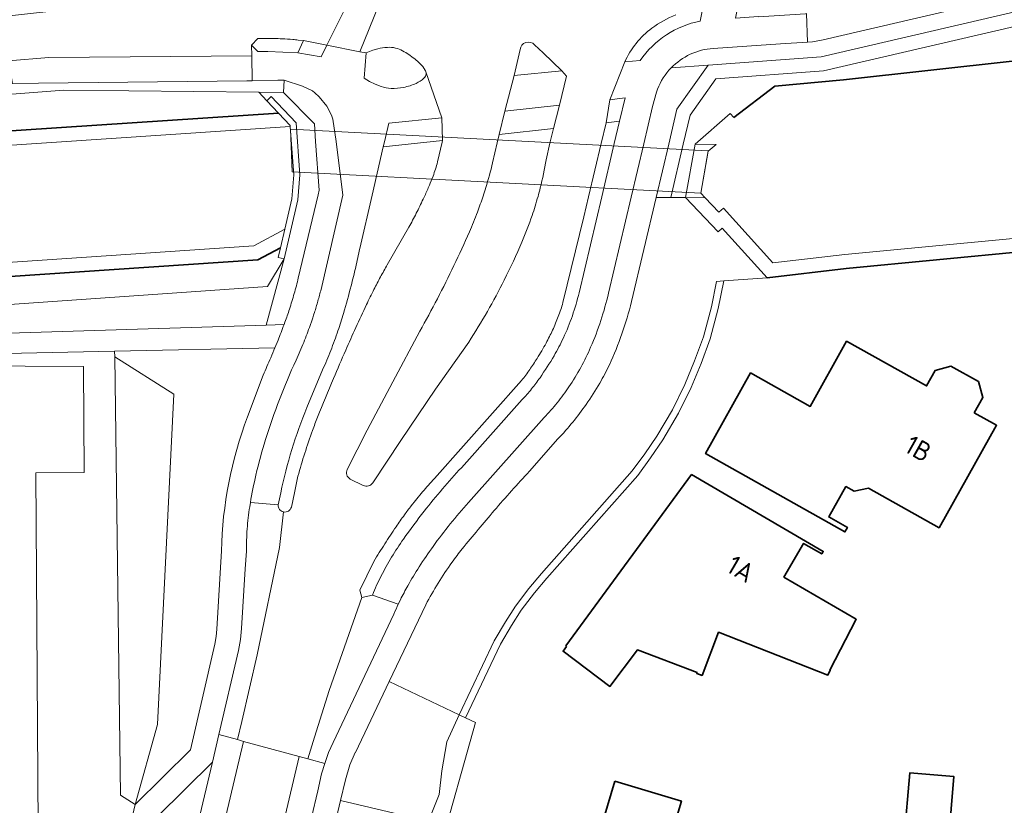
# Model space of a CAD drawing. Extents: x 150256 to 156914, y 461459 to 469481.
# Tile 473 of 656: x 154553 to 154622, y 467156 to 467212. Entities that reach past the tile are written whole.
import ezdxf
from ezdxf.enums import TextEntityAlignment as Align

# ---------------------------------------------------------------- set-up
doc = ezdxf.new("R2010")
doc.units = 0
doc.header["$LTSCALE"] = 0.75
for name, color, linetype, lineweight in [('B-RO-GK-BESCHOEIING-G', 251, 'GK-BESCHOEIING', 35), ('B-RO-GR-BEPLANTING_CULTUUR_BODEMBEDEKKER-GV', 251, 'CONTINUOUS', 18), ('B-RO-GR-BEPLANTING_CULTUUR_HEESTERS-GV', 251, 'CONTINUOUS', 18), ('B-RO-GR-GROENVOORZIENING-GV', 251, 'CONTINUOUS', 18), ('B-RO-GR-HAAG-GV', 251, 'CONTINUOUS', 13), ('B-RO-GR-STRUIK-GV', 251, 'CONTINUOUS', 13), ('B-RO-IE-TERREINAFSCHEIDING_KUNSTMATIG_HEKWERK-G', 251, 'IE-TERREINAFSCHEIDING-KUNSTMATIG', 18), ('B-RO-IE-TERREINAFSCHEIDING_KUNSTMATIG_MUUR-GV', 251, 'CONTINUOUS', 18), ('B-RO-KW-KUNSTWERK_DUIKER-GV', 251, 'CONTINUOUS', 18), ('B-RO-OG-BEBOUWING-GV', 6, 'CONTINUOUS', 35), ('B-RO-OG-BEBOUWING-T18', 1, 'CONTINUOUS', 18), ('B-RO-OG-TERREIN_CULTUURSCHEIDING-GV', 251, 'CONTINUOUS', 18), ('B-RO-OG-WATER_SLOOT-GV', 251, 'CONTINUOUS', 18), ('B-RO-VH-VERHARDING_ASFALT-GV', 251, 'CONTINUOUS', 18), ('B-RO-VH-VERHARDING_BETONSTRAATSTEEN-GV', 251, 'CONTINUOUS', 18), ('B-RO-VH-VERHARDING_TEGEL-GV', 251, 'CONTINUOUS', 18)]:
    doc.layers.add(name, color=color, linetype=linetype, lineweight=lineweight)
doc.styles.add('NLCS-ISO-M200-T18', font='NLCS-ISO.ttf', dxfattribs={"height": 360})
doc.linetypes.add('GK-BESCHOEIING', pattern='A,30,-5,[1,NLCS.SHX,S=1,R=0,X=0,Y=0],-5', length=40)
doc.linetypes.add('IE-TERREINAFSCHEIDING-KUNSTMATIG', pattern='A,4,[82,NLCS.SHX,S=0.75,R=90,X=0,Y=0],4,-2', length=10)

msp = doc.modelspace()

# ---------------------------------------------------------------- linework, layer by layer
at = {"layer": 'B-RO-GK-BESCHOEIING-G'}
for points in [[(154628.639, 467209.364), (154610.596, 467207.374), (154605.752, 467206.935), (154602.854, 467204.724)], [(154766.533, 467209.631), (154680.799, 467200.797), (154610.778, 467194.071)], [(154570.77, 467205.03), (154550.117, 467203.656), (154510.055, 467199.7), (154437.418, 467192.187), (154424.166, 467190.822)], [(154602.048, 467196.92), (154605.216, 467193.426), (154610.778, 467194.071)], [(154570.913, 467195.542), (154569.325, 467194.69), (154539.262, 467192.658), (154509.347, 467189.993), (154492.874, 467188.216), (154492.554, 467188.18)]]:
    msp.add_lwpolyline(points, dxfattribs=at)
at = {"layer": 'B-RO-GR-BEPLANTING_CULTUUR_BODEMBEDEKKER-GV'}
for points in [[(154581.157, 467170.376), (154578.576, 467164.965), (154583.508, 467162.612), (154585.963, 467167.826), (154586.763, 467169.177), (154587.473, 467170.279), (154588.412, 467171.519), (154589.299, 467172.568), (154595.698, 467179.809), (154596.59, 467181.005), (154597.425, 467182.252), (154598.529, 467184.103), (154599.4, 467185.89), (154600.097, 467187.559), (154600.722, 467189.264), (154601.279, 467191.369), (154601.644, 467193.149), (154602.165, 467193.199), (154605.216, 467193.426), (154602.048, 467196.92), (154601.746, 467196.649), (154599.46, 467199.074)], [(154599.46, 467199.074), (154598.412, 467199.082), (154597.386, 467199.089), (154595.649, 467191.738)], [(154590.468, 467182.069), (154588.456, 467179.781)]]:
    msp.add_lwpolyline(points, dxfattribs=at)
for points in [[(154595.649, 467191.738, -0.025617), (154594.975, 467189.477)], [(154594.975, 467189.477, -0.026044), (154594.088, 467187.29)], [(154594.088, 467187.29, -0.023189), (154593.41, 467185.99)], [(154593.41, 467185.99, -0.019463), (154592.451, 467184.489)], [(154592.451, 467184.489, -0.019547), (154591.507, 467183.24)], [(154591.507, 467183.24, -0.019045), (154590.468, 467182.069)], [(154588.456, 467179.781, 0.006067), (154587.198, 467178.407)], [(154587.198, 467178.407, 0.006061), (154585.972, 467177.005)], [(154585.972, 467177.005, 0.006065), (154583.726, 467174.315)], [(154583.726, 467174.315, 0.015249), (154582.994, 467173.355)], [(154582.994, 467173.355, 0.017418), (154582.026, 467171.895)], [(154582.026, 467171.895, 0.017648), (154581.157, 467170.376)]]:
    msp.add_lwpolyline(points, format="xyb", dxfattribs=at)
at = {"layer": 'B-RO-GR-BEPLANTING_CULTUUR_HEESTERS-GV'}
msp.add_lwpolyline([(154557.259, 467141.845), (154560.68, 467156.293), (154559.637, 467156.959), (154559.227, 467187.836), (154559.222, 467188.237), (154528.566, 467187.577), (154528.255, 467187.57), (154528.255, 467187.32), (154557.024, 467187.17), (154557.074, 467179.693), (154553.664, 467179.67), (154554, 467129.618)], dxfattribs=at)
msp.add_lwpolyline([(154583.508, 467162.612), (154578.576, 467164.965), (154576.188, 467159.956), (154576.185, 467159.951), (154575.795, 467159.075), (154575.49, 467158.023), (154575.146, 467156.572), (154579.322, 467155.582), (154578.185, 467150.788), (154574.009, 467151.778), (154570.701, 467137.821), (154575.879, 467145.997), (154578.982, 467150.776), (154580.565, 467153.197), (154582.085, 467156.983), (154582.272, 467158.658), (154582.644, 467160.707)], close=True, dxfattribs=at)
at = {"layer": 'B-RO-GR-GROENVOORZIENING-GV'}
for points in [[(154602.165, 467193.199), (154601.644, 467193.149), (154601.279, 467191.369), (154600.722, 467189.264), (154600.097, 467187.559), (154599.4, 467185.89), (154598.529, 467184.103), (154597.425, 467182.252), (154596.59, 467181.005), (154595.698, 467179.809), (154589.299, 467172.568), (154588.412, 467171.519), (154587.473, 467170.279), (154586.763, 467169.177), (154585.963, 467167.826), (154583.508, 467162.612), (154583.96, 467162.397), (154586.405, 467167.592), (154587.189, 467168.914), (154587.883, 467169.992), (154588.803, 467171.206), (154589.677, 467172.241), (154596.086, 467179.493), (154596.998, 467180.716), (154597.848, 467181.985), (154598.97, 467183.865), (154599.856, 467185.684), (154600.563, 467187.377), (154601.199, 467189.113), (154601.765, 467191.255)], [(154583.508, 467162.612), (154582.644, 467160.707), (154582.272, 467158.658), (154582.085, 467156.983), (154580.565, 467153.197), (154578.982, 467150.776), (154575.879, 467145.997), (154570.701, 467137.821), (154570.316, 467136.199), (154570.45, 467136.131), (154570.839, 467135.933), (154571.023, 467136.724), (154572.991, 467139.609), (154582.093, 467152.954), (154584.658, 467162.064), (154583.96, 467162.397)]]:
    msp.add_lwpolyline(points, close=True, dxfattribs=at)
at = {"layer": 'B-RO-GR-HAAG-GV'}
for points in [[(154583.96, 467162.397), (154586.405, 467167.592), (154587.189, 467168.914), (154587.883, 467169.992), (154588.803, 467171.206), (154589.677, 467172.241), (154596.086, 467179.493), (154596.998, 467180.716), (154597.848, 467181.985), (154598.97, 467183.865), (154599.856, 467185.684), (154600.563, 467187.377), (154601.199, 467189.113), (154601.765, 467191.255), (154602.165, 467193.199), (154601.644, 467193.149), (154601.279, 467191.369), (154600.722, 467189.264), (154600.097, 467187.559), (154599.4, 467185.89), (154598.529, 467184.103), (154597.425, 467182.252), (154596.59, 467181.005), (154595.698, 467179.809), (154589.299, 467172.568), (154588.412, 467171.519), (154587.473, 467170.279), (154586.763, 467169.177), (154585.963, 467167.826), (154583.508, 467162.612)], [(154583.96, 467162.397), (154583.508, 467162.612), (154582.644, 467160.707), (154582.272, 467158.658), (154582.085, 467156.983), (154580.565, 467153.197), (154578.982, 467150.776), (154575.879, 467145.997), (154570.701, 467137.821), (154570.316, 467136.199), (154570.45, 467136.131), (154570.839, 467135.933), (154571.023, 467136.724), (154572.991, 467139.609), (154582.093, 467152.954), (154584.658, 467162.064)]]:
    msp.add_lwpolyline(points, close=True, dxfattribs=at)
at = {"layer": 'B-RO-GR-STRUIK-GV'}
msp.add_lwpolyline([(154559.227, 467187.836), (154559.637, 467156.959), (154560.68, 467156.293), (154562.243, 467161.94), (154563.395, 467185.225)], close=True, dxfattribs=at)
at = {"layer": 'B-RO-IE-TERREINAFSCHEIDING_KUNSTMATIG_HEKWERK-G'}
for points in [[(154481.826, 467198.932), (154517.201, 467202.95), (154545.548, 467205.871), (154555.635, 467206.639), (154569.376, 467206.499)], [(154569.376, 467206.499), (154571.122, 467206.481)]]:
    msp.add_lwpolyline(points, dxfattribs=at)
at = {"layer": 'B-RO-IE-TERREINAFSCHEIDING_KUNSTMATIG_MUUR-GV'}
msp.add_lwpolyline([(154571.163, 467194.745), (154572.141, 467198.919), (154572.281, 467200.667), (154572.012, 467204.337), (154570.251, 467206.194), (154569.943, 467205.901), (154570.77, 467205.03), (154571.599, 467204.155), (154571.605, 467204.083), (154571.855, 467200.668), (154571.72, 467198.985), (154571.217, 467196.839), (154570.913, 467195.542), (154570.749, 467194.842)], close=True, dxfattribs=at)
at = {"layer": 'B-RO-KW-KUNSTWERK_DUIKER-GV'}
msp.add_lwpolyline([(154600.544, 467199.382), (154601.062, 467202.359), (154571.623, 467203.904), (154571.732, 467200.894)], close=True, dxfattribs=at)
at = {"layer": 'B-RO-OG-BEBOUWING-GV'}
for points in [[(154619.806, 467183.909), (154620.412, 467184.99), (154620.099, 467186.1), (154618.153, 467187.189), (154617.044, 467186.877), (154616.438, 467185.795), (154610.81, 467188.946), (154608.24, 467184.357), (154604.043, 467186.708), (154600.865, 467181.032), (154610.687, 467175.504), (154610.868, 467175.827), (154609.552, 467176.567), (154610.754, 467178.703), (154611.329, 467178.379), (154612.345, 467178.588), (154617.326, 467175.798), (154621.376, 467183.029)], [(154591.076, 467167.425), (154590.829, 467167.098), (154594.127, 467164.611), (154596.066, 467167.182), (154600.274, 467165.588), (154600.251, 467165.527), (154600.625, 467165.386), (154601.78, 467168.434), (154609.493, 467165.413), (154609.654, 467165.75), (154609.625, 467165.764), (154611.482, 467169.349), (154606.384, 467172.316), (154607.776, 467174.699), (154609.054, 467173.953), (154609.165, 467174.131), (154599.882, 467179.552), (154591.024, 467167.465)], [(154617.982, 467153.702), (154618.364, 467158.261), (154615.256, 467158.521), (154614.875, 467153.961)], [(154594.479, 467157.933), (154592.139, 467150.107), (154596.831, 467148.704), (154599.171, 467156.53)]]:
    msp.add_lwpolyline(points, close=True, dxfattribs=at)
at = {"layer": 'B-RO-OG-TERREIN_CULTUURSCHEIDING-GV'}
for points in [[(154625.464, 467213.929), (154625.702, 467212.874), (154609.019, 467208.992), (154601.04, 467208.408), (154598.853, 467205.301), (154598.274, 467202.85), (154597.386, 467199.089), (154598.412, 467199.082), (154599.3, 467202.842), (154599.782, 467204.883), (154601.585, 467207.445), (154609.17, 467208), (154626.896, 467212.125), (154626.695, 467213.018), (154665.371, 467215.882), (154740.5, 467223.248)], [(154625.464, 467213.929), (154625.702, 467212.874), (154609.019, 467208.992), (154601.04, 467208.408), (154598.853, 467205.301), (154598.274, 467202.85), (154597.386, 467199.089), (154598.412, 467199.082), (154599.3, 467202.842), (154599.782, 467204.883), (154601.585, 467207.445), (154609.17, 467208), (154626.896, 467212.125), (154626.695, 467213.018), (154665.371, 467215.882), (154740.5, 467223.248)], [(154572.169, 467193.402), (154573.557, 467199.265), (154573.636, 467199.599), (154573.39, 467203.035), (154573.301, 467204.28), (154571.122, 467206.481), (154569.376, 467206.499), (154569.943, 467205.901), (154570.251, 467206.194), (154572.012, 467204.337), (154572.281, 467200.667), (154572.141, 467198.919), (154571.163, 467194.745), (154569.894, 467190.077), (154571.16, 467190.116)], [(154571.16, 467190.116), (154571.223, 467190.285)], [(154570.521, 467188.481), (154559.222, 467188.237), (154559.227, 467187.836), (154563.395, 467185.225), (154562.243, 467161.94), (154560.68, 467156.293), (154564.569, 467160.147), (154566.284, 467167.594), (154566.377, 467168.142), (154566.425, 467168.642), (154566.747, 467174.171)], [(154568.58, 467183.613), (154569.685, 467186.561)]]:
    msp.add_lwpolyline(points, dxfattribs=at)
for points in [[(154571.166, 467207.344), (154570.992, 467207.352), (154570.854, 467207.353), (154570.715, 467207.351), (154568.927, 467207.307), (154568.539, 467207.298), (154553.858, 467207.141), (154552.027, 467207.113), (154547.268, 467207.124), (154546.559, 467207.107), (154505.97, 467202.454), (154481.732, 467199.888), (154481.826, 467198.932), (154517.201, 467202.95), (154545.548, 467205.871), (154555.635, 467206.639), (154569.376, 467206.499), (154571.122, 467206.481)], [(154599.46, 467199.074), (154600.844, 467199.064), (154600.532, 467199.395), (154601.049, 467202.348), (154601.608, 467202.825), (154600.146, 467202.836)], [(154532.113, 467188.913), (154569.894, 467190.077), (154571.163, 467194.745), (154569.985, 467192.81), (154539.37, 467190.668), (154526.792, 467189.819), (154526.801, 467188.749), (154532.107, 467188.913)]]:
    msp.add_lwpolyline(points, close=True, dxfattribs=at)
for points in [[(154571.876, 467192.302, 0.01194), (154572.169, 467193.402)], [(154571.544, 467191.214, 0.011116), (154571.876, 467192.302)], [(154571.223, 467190.285, 0.009651), (154571.544, 467191.214)], [(154570.228, 467187.782, 0.004161), (154570.521, 467188.481)], [(154569.685, 467186.561, 0.005699), (154570.228, 467187.782)], [(154566.747, 467174.171, -0.083783), (154568.58, 467183.613)]]:
    msp.add_lwpolyline(points, format="xyb", dxfattribs=at)
at = {"layer": 'B-RO-OG-WATER_SLOOT-GV'}
for points in [[(154740.5, 467223.248), (154665.371, 467215.882), (154626.695, 467213.018), (154626.896, 467212.125), (154609.17, 467208), (154601.585, 467207.445), (154599.782, 467204.883), (154599.3, 467202.842), (154598.412, 467199.082), (154599.46, 467199.074), (154600.146, 467202.836), (154602.601, 467204.989), (154602.854, 467204.724), (154605.752, 467206.935), (154610.596, 467207.374), (154628.639, 467209.364), (154674.268, 467213.963), (154754.659, 467221.878)], [(154740.5, 467223.248), (154665.371, 467215.882), (154626.695, 467213.018), (154626.896, 467212.125), (154609.17, 467208), (154601.585, 467207.445), (154599.782, 467204.883), (154599.3, 467202.842), (154598.412, 467199.082), (154599.46, 467199.074), (154600.146, 467202.836), (154602.601, 467204.989), (154602.854, 467204.724), (154605.752, 467206.935), (154610.596, 467207.374), (154628.639, 467209.364), (154674.268, 467213.963), (154754.659, 467221.878)], [(154754.659, 467221.878), (154674.268, 467213.963), (154628.639, 467209.364), (154610.596, 467207.374), (154605.752, 467206.935), (154602.854, 467204.724), (154602.601, 467204.989), (154600.146, 467202.836), (154601.608, 467202.825), (154601.049, 467202.348), (154600.532, 467199.395), (154600.844, 467199.064), (154601.804, 467198.045), (154602.121, 467198.329), (154605.611, 467194.479), (154610.673, 467195.066), (154627.98, 467196.697), (154628.073, 467195.732), (154680.799, 467200.797), (154766.533, 467209.631)], [(154754.659, 467221.878), (154674.268, 467213.963), (154628.639, 467209.364), (154610.596, 467207.374), (154605.752, 467206.935), (154602.854, 467204.724), (154602.601, 467204.989), (154600.146, 467202.836), (154601.608, 467202.825), (154601.049, 467202.348), (154600.532, 467199.395), (154600.844, 467199.064), (154601.804, 467198.045), (154602.121, 467198.329), (154605.611, 467194.479), (154610.673, 467195.066), (154627.98, 467196.697), (154628.073, 467195.732), (154680.799, 467200.797), (154766.533, 467209.631)], [(154437.418, 467192.187), (154510.055, 467199.7), (154550.117, 467203.656), (154570.77, 467205.03), (154569.943, 467205.901), (154569.376, 467206.499), (154555.635, 467206.639), (154545.548, 467205.871), (154517.201, 467202.95), (154481.826, 467198.932)], [(154492.764, 467189.21), (154509.249, 467190.988), (154539.183, 467193.655), (154569.042, 467195.673), (154571.217, 467196.839), (154571.72, 467198.985), (154571.855, 467200.668), (154571.605, 467204.083), (154550.199, 467202.659), (154510.155, 467198.706), (154437.521, 467191.192)], [(154492.874, 467188.216), (154509.347, 467189.993), (154539.262, 467192.658), (154569.325, 467194.69), (154570.913, 467195.542), (154571.217, 467196.839), (154569.042, 467195.673), (154539.183, 467193.655), (154509.249, 467190.988), (154492.764, 467189.21)]]:
    msp.add_lwpolyline(points, dxfattribs=at)
for points in [[(154421.93, 467191.35), (154422.01, 467190.513), (154405.233, 467188.921), (154376.58, 467185.967), (154376.682, 467184.973), (154405.331, 467187.925), (154422.105, 467189.518), (154424.268, 467189.828), (154437.521, 467191.192), (154510.155, 467198.706), (154550.199, 467202.659), (154571.605, 467204.083), (154571.599, 467204.155), (154570.77, 467205.03), (154550.117, 467203.656), (154510.055, 467199.7), (154437.418, 467192.187), (154424.166, 467190.822), (154424.096, 467191.556)], [(154600.844, 467199.064), (154599.46, 467199.074), (154601.746, 467196.649), (154602.048, 467196.92), (154605.216, 467193.426), (154610.778, 467194.071), (154628.073, 467195.732), (154627.98, 467196.697), (154610.673, 467195.066), (154605.611, 467194.479), (154602.121, 467198.329), (154601.804, 467198.045)], [(154492.554, 467188.18), (154493.042, 467186.103), (154526.801, 467188.749), (154526.792, 467189.819), (154539.37, 467190.668), (154569.985, 467192.81), (154571.163, 467194.745), (154570.749, 467194.842), (154570.913, 467195.542), (154569.325, 467194.69), (154539.262, 467192.658), (154509.347, 467189.993), (154492.874, 467188.216)]]:
    msp.add_lwpolyline(points, close=True, dxfattribs=at)
at = {"layer": 'B-RO-VH-VERHARDING_ASFALT-GV'}
for points in [[(154580.737, 467216.395), (154579.967, 467216.191), (154579.815, 467216.15), (154579.185, 467215.983), (154576.505, 467209.354), (154576.946, 467209.268), (154577.181, 467209.375), (154577.423, 467209.467), (154577.671, 467209.541), (154577.762, 467209.565)], [(154572.317, 467215.218), (154558.229, 467212.593), (154551.163, 467211.819), (154551.736, 467208.705), (154554.581, 467208.945), (154568.887, 467209.059), (154568.869, 467209.808), (154569.314, 467210.277)], [(154572.153, 467210.18), (154572.535, 467210.136), (154574.167, 467209.812), (154576.95, 467215.39), (154574.987, 467214.91), (154572.77, 467214.514)], [(154607.974, 467212.05), (154608.056, 467210.037), (154608.393, 467210.061), (154609.151, 467210.184), (154619.376, 467212.566), (154619.478, 467214.208), (154608.172, 467212.866)], [(154601.396, 467209.588), (154606.148, 467209.904), (154608.056, 467210.037), (154607.974, 467212.05), (154607.915, 467212.037), (154604.602, 467211.82), (154604.607, 467211.843), (154602.967, 467211.714), (154603.176, 467212.657), (154600.683, 467212.459), (154600.493, 467211.514)], [(154578.011, 467206.899), (154577.594, 467207.059), (154577.192, 467207.256), (154576.809, 467207.486), (154576.946, 467209.268), (154576.505, 467209.354), (154574.167, 467209.812), (154573.772, 467208.986), (154572.126, 467209.272), (154570.022, 467209.379), (154569.335, 467209.363), (154569.312, 467209.362), (154568.869, 467209.808), (154568.887, 467209.059), (154568.927, 467207.307), (154570.715, 467207.351), (154570.854, 467207.353), (154570.992, 467207.352), (154571.166, 467207.344), (154572.47, 467206.922), (154573.157, 467206.589), (154573.323, 467206.45), (154573.645, 467206.181), (154574.183, 467205.521), (154574.503, 467204.888), (154574.601, 467204.591), (154574.83, 467203.025), (154575.303, 467199.253), (154573.745, 467192.5)], [(154585.863, 467201.527), (154586.184, 467202.94), (154586.314, 467203.515), (154586.732, 467205.159), (154587.373, 467207.688), (154587.805, 467209.506)], [(154588.815, 467209.843), (154589.432, 467209.282), (154590.741, 467208.013), (154591.067, 467207.636), (154590.563, 467205.594), (154590.151, 467203.939), (154590.146, 467203.936), (154589.904, 467202.912), (154589.625, 467201.746)], [(154590.818, 467191.672), (154592.299, 467197.725), (154592.629, 467199.124), (154593.515, 467202.885), (154593.861, 467204.354), (154594.114, 467205.959), (154595.178, 467208.634)], [(154596.265, 467208.742), (154595.178, 467208.634), (154594.114, 467205.959), (154594.643, 467206.03), (154595.203, 467206.097), (154594.807, 467204.466)], [(154576.497, 467195.491), (154577.366, 467199.237), (154578.158, 467202.648), (154578.241, 467202.999), (154578.55, 467204.31), (154582.283, 467204.688), (154581.153, 467207.939)], [(154581.09, 467208.103), (154581.072, 467208.092)], [(154581.153, 467207.939), (154582.283, 467204.688), (154582.335, 467203.112), (154582.332, 467203.101), (154582.302, 467202.969), (154581.98, 467201.585)], [(154594.029, 467192.342), (154595.624, 467199.102), (154596.511, 467202.863), (154597.132, 467205.498), (154597.413, 467206.499), (154597.479, 467206.71)], [(154594.807, 467204.466), (154594.433, 467202.879), (154593.546, 467199.118), (154591.955, 467192.367)], [(154581.081, 467199.208), (154580.966, 467198.963)], [(154579.962, 467196.985), (154578.439, 467194.341)], [(154573.161, 467190.52), (154572.949, 467189.921)], [(154575.614, 467179.905), (154577.011, 467182.669), (154578.831, 467186.076), (154580.73, 467189.652)], [(154572.493, 467188.715), (154572.01, 467187.603)], [(154584.179, 467188.887), (154581.84, 467185.564), (154579.382, 467181.947), (154577.415, 467178.965)], [(154572.779, 467184.269), (154573.877, 467186.925)], [(154581.764, 467179.277), (154587.903, 467186.189)], [(154587.945, 467184.834), (154583.661, 467180.03)], [(154584.163, 467177.586), (154589.488, 467183.568)], [(154572.144, 467179.427), (154571.897, 467178.253), (154571.686, 467177.251)], [(154576.746, 467178.785), (154575.831, 467179.235)], [(154568.791, 467177.568), (154570.755, 467177.417), (154570.934, 467178.265)], [(154570.755, 467177.417), (154568.791, 467177.568), (154568.744, 467177.276)], [(154568.505, 467174.14), (154568.423, 467172.913), (154568.154, 467168.701), (154568.086, 467167.932), (154567.959, 467167.14), (154566.572, 467161.214), (154567.871, 467160.86), (154568.176, 467162.146), (154569.274, 467166.83), (154570.847, 467174.403), (154571.123, 467176.919)], [(154571.123, 467176.919), (154570.847, 467174.403), (154569.274, 467166.83), (154568.176, 467162.146), (154567.871, 467160.86), (154568.315, 467160.739), (154572.228, 467159.675), (154572.833, 467159.51), (154573.314, 467161.043), (154574.345, 467164.332), (154576.653, 467170.89), (154576.502, 467171.405), (154577.499, 467173.431)], [(154577.385, 467171.053), (154576.653, 467170.89), (154574.345, 467164.332), (154573.314, 467161.043), (154572.833, 467159.51), (154574.035, 467159.183), (154574.286, 467159.958), (154574.626, 467160.667), (154574.614, 467160.66), (154578.907, 467169.706)], [(154579.216, 467170.412), (154577.385, 467171.053)], [(154577.385, 467171.053), (154579.216, 467170.412), (154579.366, 467170.722)], [(154559.204, 467122.316), (154568.315, 467160.739), (154567.871, 467160.86), (154566.572, 467161.214), (154566.117, 467159.275), (154560.621, 467136.128)], [(154568.628, 467136.585), (154573.533, 467157.251), (154573.802, 467158.462), (154574.035, 467159.183), (154572.833, 467159.51), (154572.228, 467159.675), (154566.827, 467136.791)]]:
    msp.add_lwpolyline(points, dxfattribs=at)
for points in [[(154574.167, 467209.812), (154576.505, 467209.354), (154579.185, 467215.983), (154576.95, 467215.39)], [(154568.927, 467207.307), (154568.887, 467209.059), (154554.581, 467208.945), (154551.736, 467208.705), (154552.027, 467207.113), (154553.858, 467207.141), (154568.539, 467207.298)], [(154586.732, 467205.159), (154590.563, 467205.594), (154591.067, 467207.636), (154590.741, 467208.013), (154587.373, 467207.688)], [(154572.228, 467159.675), (154568.315, 467160.739), (154559.204, 467122.316), (154558.222, 467118.202), (154554.451, 467102.227), (154549.74, 467082.317), (154545.02, 467062.347), (154540.185, 467041.93), (154536.159, 467024.908), (154532.363, 467008.859), (154530.166, 466999.585), (154527.846, 466989.755), (154531.83, 466988.792), (154534.58, 467000.412), (154537.234, 467011.691), (154540.314, 467024.668), (154545.547, 467046.826), (154549.919, 467065.362), (154553.772, 467081.59), (154557.595, 467097.754), (154561.809, 467115.612), (154564.479, 467126.885), (154566.827, 467136.791)]]:
    msp.add_lwpolyline(points, close=True, dxfattribs=at)
for points in [[(154597.088, 467211.01, -0.063203), (154598.78, 467211.961)], [(154600.493, 467211.514, 0.195413), (154596.265, 467208.742)], [(154595.979, 467209.944, -0.06483), (154597.088, 467211.01)], [(154569.314, 467210.277, -0.007044), (154569.885, 467210.291)], [(154569.885, 467210.291, -0.007017), (154570.456, 467210.287)], [(154570.456, 467210.287, -0.012304), (154571.024, 467210.264)], [(154571.024, 467210.264, -0.009343), (154571.77, 467210.215)], [(154571.77, 467210.215, -0.008005), (154572.153, 467210.18)], [(154587.805, 467209.506, -0.65845), (154588.815, 467209.843)], [(154595.178, 467208.634, -0.064215), (154595.979, 467209.944)], [(154577.762, 467209.565, -0.048085), (154578.449, 467209.664)], [(154578.449, 467209.664, -0.078955), (154579.018, 467209.615)], [(154579.018, 467209.615, -0.073137), (154579.51, 467209.423)], [(154579.51, 467209.423, -0.039562), (154580.373, 467208.847)], [(154598.44, 467208.209, -0.186524), (154601.396, 467209.588)], [(154580.373, 467208.847, -0.035562), (154580.759, 467208.501)], [(154580.759, 467208.501, -0.037102), (154581.09, 467208.103)], [(154581.072, 467208.092, -0.111111), (154581.153, 467207.939)], [(154581.168, 467207.768, -0.105927), (154581.125, 467207.628)], [(154581.153, 467207.939, -0.110773), (154581.168, 467207.768)], [(154597.479, 467206.71, -0.099241), (154598.44, 467208.209)], [(154580.468, 467207.125, -0.059278), (154579.594, 467206.845)], [(154581.014, 467207.487, -0.083829), (154580.468, 467207.125)], [(154581.125, 467207.628, -0.079188), (154581.014, 467207.487)], [(154578.704, 467206.773, -0.069333), (154578.011, 467206.899)], [(154579.594, 467206.845, -0.060641), (154578.704, 467206.773)], [(154581.98, 467201.585, -0.015705), (154581.834, 467201.081)], [(154585.376, 467199.777, 0.01444), (154585.863, 467201.527)], [(154589.625, 467201.746, -0.023145), (154589.215, 467199.754)], [(154581.834, 467201.081, -0.018703), (154581.663, 467200.585)], [(154581.663, 467200.585, -0.010925), (154581.404, 467199.938)], [(154581.404, 467199.938, -0.006742), (154581.081, 467199.208)], [(154585.187, 467199.18, 0.005049), (154585.376, 467199.777)], [(154589.215, 467199.754, -0.006599), (154589.059, 467199.149)], [(154580.966, 467198.963, -0.01008), (154580.48, 467197.966)], [(154584.792, 467198.056, 0.009824), (154585.187, 467199.18)], [(154589.059, 467199.149, -0.014821), (154588.643, 467197.803)], [(154584.222, 467196.651, 0.014455), (154584.792, 467198.056)], [(154580.48, 467197.966, -0.008481), (154579.962, 467196.985)], [(154588.643, 467197.803, -0.020272), (154587.925, 467195.939)], [(154583.133, 467194.275, 0.008898), (154584.222, 467196.651)], [(154576.212, 467194.17, 0.006666), (154576.497, 467195.491)], [(154587.925, 467195.939, -0.014688), (154586.678, 467193.262)], [(154575.889, 467192.858, 0.006822), (154576.212, 467194.17)], [(154578.439, 467194.341, 0.006787), (154577.959, 467193.478)], [(154581.969, 467191.943, 0.009266), (154583.133, 467194.275)], [(154577.959, 467193.478, 0.006791), (154577.501, 467192.603)], [(154586.678, 467193.262, -0.014915), (154585.489, 467191.04)], [(154575.35, 467190.906, 0.007666), (154575.889, 467192.858)], [(154577.501, 467192.603, 0.008208), (154576.972, 467191.527)], [(154573.745, 467192.5, -0.006264), (154573.52, 467191.676)], [(154580.73, 467189.652, 0.009101), (154581.969, 467191.943)], [(154591.955, 467192.367, -0.02584), (154591.479, 467190.745)], [(154593.485, 467190.405, 0.023759), (154594.029, 467192.342)], [(154573.52, 467191.676, -0.006293), (154573.273, 467190.86)], [(154576.972, 467191.527, 0.006271), (154576.218, 467189.912)], [(154590.488, 467190.691, 0.020471), (154590.818, 467191.672)], [(154573.273, 467190.86, -0.012361), (154573.161, 467190.52)], [(154574.964, 467189.689, 0.013129), (154575.35, 467190.906)], [(154585.489, 467191.04, -0.014766), (154584.179, 467188.887)], [(154590.09, 467189.736, 0.018662), (154590.488, 467190.691)], [(154591.479, 467190.745, -0.025483), (154590.847, 467189.177)], [(154572.949, 467189.921, -0.006353), (154572.725, 467189.316)], [(154576.218, 467189.912, 0.004585), (154575.505, 467188.314)], [(154589.628, 467188.816, 0.019984), (154590.09, 467189.736)], [(154592.768, 467188.524, 0.023896), (154593.485, 467190.405)], [(154572.725, 467189.316, -0.006351), (154572.493, 467188.715)], [(154574.452, 467188.295, 0.012771), (154574.964, 467189.689)], [(154590.847, 467189.177, -0.024954), (154590.19, 467187.922)], [(154588.998, 467187.737, 0.014691), (154589.628, 467188.816)], [(154592.072, 467187.102, 0.022597), (154592.768, 467188.524)], [(154573.877, 467186.925, 0.012634), (154574.452, 467188.295)], [(154575.505, 467188.314, 0.00394), (154574.651, 467186.323)], [(154588.473, 467186.947, 0.014327), (154588.998, 467187.737)], [(154590.19, 467187.922, -0.018417), (154589.2, 467186.375)], [(154572.01, 467187.603, 0.017466), (154570.838, 467184.842)], [(154591.239, 467185.73, 0.022329), (154592.072, 467187.102)], [(154574.651, 467186.323, 0.004102), (154573.528, 467183.602)], [(154587.903, 467186.189, 0.013497), (154588.473, 467186.947)], [(154589.2, 467186.375, -0.021499), (154588.601, 467185.58)], [(154588.601, 467185.58, -0.021401), (154587.945, 467184.834)], [(154590.412, 467184.61, 0.024134), (154591.239, 467185.73)], [(154570.838, 467184.842, 0.018034), (154569.857, 467182.008)], [(154570.934, 467178.265, -0.047184), (154572.779, 467184.269)], [(154589.488, 467183.568, 0.024449), (154590.412, 467184.61)], [(154573.528, 467183.602, 0.010612), (154573.166, 467182.654)], [(154573.166, 467182.654, 0.010645), (154572.623, 467181.05)], [(154569.857, 467182.008, 0.018116), (154569.18, 467179.513)], [(154572.623, 467181.05, 0.010472), (154572.144, 467179.427)], [(154583.661, 467180.03, 0.011974), (154582.319, 467178.532)], [(154569.18, 467179.513, 0.017006), (154568.791, 467177.568)], [(154575.831, 467179.235, -0.422538), (154575.614, 467179.905)], [(154577.415, 467178.965, -0.382706), (154576.746, 467178.785)], [(154580.928, 467178.327, -0.013383), (154581.764, 467179.277)], [(154580.127, 467177.345, -0.012937), (154580.928, 467178.327)], [(154582.319, 467178.532, 0.011963), (154581.047, 467176.974)], [(154568.744, 467177.276, 0.019854), (154568.565, 467175.712)], [(154570.842, 467177.096, -0.190399), (154570.755, 467177.417)], [(154571.686, 467177.251, -0.186517), (154571.468, 467176.975)], [(154579.647, 467176.706, -0.013264), (154580.127, 467177.345)], [(154582.875, 467176.069, -0.01319), (154584.163, 467177.586)], [(154571.123, 467176.919, -0.196301), (154570.842, 467177.096)], [(154571.468, 467176.975, -0.197084), (154571.123, 467176.919)], [(154579.057, 467175.867, -0.010306), (154579.647, 467176.706)], [(154581.047, 467176.974, 0.010806), (154579.577, 467174.999)], [(154578.26, 467174.661, -0.007483), (154579.057, 467175.867)], [(154581.669, 467174.488, -0.013982), (154582.875, 467176.069)], [(154568.565, 467175.712, 0.019105), (154568.505, 467174.14)], [(154577.499, 467173.431, -0.007474), (154578.26, 467174.661)], [(154579.577, 467174.999, 0.018386), (154578.742, 467173.725)], [(154580.693, 467173.053, -0.01439), (154581.669, 467174.488)], [(154578.742, 467173.725, 0.018535), (154578.014, 467172.415)], [(154578.014, 467172.415, 0.018482), (154577.385, 467171.053)], [(154579.884, 467171.709, -0.015414), (154580.693, 467173.053)], [(154579.366, 467170.722, -0.018051), (154579.884, 467171.709)], [(154578.907, 467169.706, -0.01278), (154579.216, 467170.412)]]:
    msp.add_lwpolyline(points, format="xyb", dxfattribs=at)
at = {"layer": 'B-RO-VH-VERHARDING_BETONSTRAATSTEEN-GV'}
for points in [[(154598.78, 467211.961, 0.063203), (154597.088, 467211.01)], [(154596.265, 467208.742, -0.195413), (154600.493, 467211.514)], [(154597.088, 467211.01, 0.06483), (154595.979, 467209.944)], [(154569.885, 467210.291, 0.007044), (154569.314, 467210.277)], [(154570.456, 467210.287, 0.007017), (154569.885, 467210.291)], [(154571.024, 467210.264, 0.012304), (154570.456, 467210.287)], [(154571.77, 467210.215, 0.009343), (154571.024, 467210.264)], [(154572.153, 467210.18, 0.008005), (154571.77, 467210.215)], [(154588.815, 467209.843, 0.65845), (154587.805, 467209.506)], [(154595.979, 467209.944, 0.064215), (154595.178, 467208.634)], [(154578.449, 467209.664, 0.048085), (154577.762, 467209.565)], [(154579.018, 467209.615, 0.078955), (154578.449, 467209.664)], [(154579.51, 467209.423, 0.073137), (154579.018, 467209.615)], [(154580.373, 467208.847, 0.039562), (154579.51, 467209.423)], [(154580.759, 467208.501, 0.035562), (154580.373, 467208.847)], [(154581.09, 467208.103, 0.037102), (154580.759, 467208.501)], [(154581.153, 467207.939, 0.111111), (154581.072, 467208.092)], [(154581.125, 467207.628, 0.105927), (154581.168, 467207.768)], [(154581.168, 467207.768, 0.110773), (154581.153, 467207.939)], [(154579.594, 467206.845, 0.059278), (154580.468, 467207.125)], [(154580.468, 467207.125, 0.083829), (154581.014, 467207.487)], [(154581.014, 467207.487, 0.079188), (154581.125, 467207.628)], [(154578.011, 467206.899, 0.069333), (154578.704, 467206.773)], [(154578.704, 467206.773, 0.060641), (154579.594, 467206.845)], [(154581.834, 467201.081, 0.015705), (154581.98, 467201.585)], [(154585.863, 467201.527, -0.01444), (154585.376, 467199.777)], [(154589.215, 467199.754, 0.023145), (154589.625, 467201.746)], [(154581.663, 467200.585, 0.018703), (154581.834, 467201.081)], [(154581.404, 467199.938, 0.010925), (154581.663, 467200.585)], [(154581.081, 467199.208, 0.006742), (154581.404, 467199.938)], [(154585.376, 467199.777, -0.005049), (154585.187, 467199.18)], [(154589.059, 467199.149, 0.006599), (154589.215, 467199.754)], [(154580.48, 467197.966, 0.01008), (154580.966, 467198.963)], [(154585.187, 467199.18, -0.009824), (154584.792, 467198.056)], [(154588.643, 467197.803, 0.014821), (154589.059, 467199.149)], [(154584.792, 467198.056, -0.014455), (154584.222, 467196.651)], [(154579.962, 467196.985, 0.008481), (154580.48, 467197.966)], [(154587.925, 467195.939, 0.020272), (154588.643, 467197.803)], [(154584.222, 467196.651, -0.008898), (154583.133, 467194.275)], [(154576.497, 467195.491, -0.006666), (154576.212, 467194.17)], [(154586.678, 467193.262, 0.014688), (154587.925, 467195.939)], [(154576.212, 467194.17, -0.006822), (154575.889, 467192.858)], [(154577.959, 467193.478, -0.006787), (154578.439, 467194.341)], [(154583.133, 467194.275, -0.009266), (154581.969, 467191.943)], [(154577.501, 467192.603, -0.006791), (154577.959, 467193.478)], [(154585.489, 467191.04, 0.014915), (154586.678, 467193.262)], [(154575.889, 467192.858, -0.007666), (154575.35, 467190.906)], [(154576.972, 467191.527, -0.008208), (154577.501, 467192.603)], [(154581.969, 467191.943, -0.009101), (154580.73, 467189.652)], [(154591.479, 467190.745, 0.02584), (154591.955, 467192.367)], [(154576.218, 467189.912, -0.006271), (154576.972, 467191.527)], [(154590.818, 467191.672, -0.020471), (154590.488, 467190.691)], [(154575.35, 467190.906, -0.013129), (154574.964, 467189.689)], [(154584.179, 467188.887, 0.014766), (154585.489, 467191.04)], [(154590.488, 467190.691, -0.018662), (154590.09, 467189.736)], [(154590.847, 467189.177, 0.025483), (154591.479, 467190.745)], [(154575.505, 467188.314, -0.004585), (154576.218, 467189.912)], [(154590.09, 467189.736, -0.019984), (154589.628, 467188.816)], [(154574.964, 467189.689, -0.012771), (154574.452, 467188.295)], [(154590.19, 467187.922, 0.024954), (154590.847, 467189.177)], [(154589.628, 467188.816, -0.014691), (154588.998, 467187.737)], [(154574.452, 467188.295, -0.012634), (154573.877, 467186.925)], [(154574.651, 467186.323, -0.00394), (154575.505, 467188.314)], [(154588.998, 467187.737, -0.014327), (154588.473, 467186.947)], [(154589.2, 467186.375, 0.018417), (154590.19, 467187.922)], [(154573.528, 467183.602, -0.004102), (154574.651, 467186.323)], [(154588.473, 467186.947, -0.013497), (154587.903, 467186.189)], [(154588.601, 467185.58, 0.021499), (154589.2, 467186.375)], [(154587.945, 467184.834, 0.021401), (154588.601, 467185.58)], [(154572.779, 467184.269, 0.047184), (154570.934, 467178.265)], [(154573.166, 467182.654, -0.010612), (154573.528, 467183.602)], [(154572.623, 467181.05, -0.010645), (154573.166, 467182.654)], [(154572.144, 467179.427, -0.010472), (154572.623, 467181.05)], [(154582.319, 467178.532, -0.011974), (154583.661, 467180.03)], [(154575.614, 467179.905, 0.422538), (154575.831, 467179.235)], [(154576.746, 467178.785, 0.382706), (154577.415, 467178.965)], [(154581.764, 467179.277, 0.013383), (154580.928, 467178.327)], [(154580.928, 467178.327, 0.012937), (154580.127, 467177.345)], [(154581.047, 467176.974, -0.011963), (154582.319, 467178.532)], [(154570.755, 467177.417, 0.190399), (154570.842, 467177.096)], [(154571.468, 467176.975, 0.186517), (154571.686, 467177.251)], [(154580.127, 467177.345, 0.013264), (154579.647, 467176.706)], [(154570.842, 467177.096, 0.196301), (154571.123, 467176.919)], [(154571.123, 467176.919, 0.197084), (154571.468, 467176.975)], [(154579.647, 467176.706, 0.010306), (154579.057, 467175.867)], [(154579.577, 467174.999, -0.010806), (154581.047, 467176.974)], [(154579.057, 467175.867, 0.007483), (154578.26, 467174.661)], [(154578.26, 467174.661, 0.007474), (154577.499, 467173.431)], [(154578.742, 467173.725, -0.018386), (154579.577, 467174.999)], [(154578.014, 467172.415, -0.018535), (154578.742, 467173.725)], [(154577.385, 467171.053, -0.018482), (154578.014, 467172.415)]]:
    msp.add_lwpolyline(points, format="xyb", dxfattribs=at)
for points in [[(154600.493, 467211.514), (154600.683, 467212.459), (154600.657, 467212.458)], [(154569.314, 467210.277), (154568.869, 467209.808), (154569.312, 467209.362), (154569.335, 467209.363), (154570.022, 467209.379), (154572.126, 467209.272), (154572.535, 467210.136), (154572.153, 467210.18)], [(154577.762, 467209.565), (154577.671, 467209.541), (154577.423, 467209.467), (154577.181, 467209.375), (154576.946, 467209.268), (154576.809, 467207.486), (154577.192, 467207.256), (154577.594, 467207.059), (154578.011, 467206.899)], [(154587.805, 467209.506), (154587.373, 467207.688), (154590.741, 467208.013), (154589.432, 467209.282), (154588.815, 467209.843)], [(154595.178, 467208.634), (154596.265, 467208.742)], [(154581.072, 467208.092), (154581.09, 467208.103)], [(154594.433, 467202.879), (154594.807, 467204.466), (154593.861, 467204.354), (154593.515, 467202.885), (154592.629, 467199.124), (154592.299, 467197.725), (154590.818, 467191.672)], [(154589.625, 467201.746), (154589.904, 467202.912), (154590.146, 467203.936), (154586.314, 467203.515), (154586.184, 467202.94), (154585.863, 467201.527)], [(154581.98, 467201.585), (154582.302, 467202.969), (154582.332, 467203.101), (154578.158, 467202.648), (154577.366, 467199.237), (154576.497, 467195.491)], [(154591.955, 467192.367), (154593.546, 467199.118), (154594.433, 467202.879)], [(154580.966, 467198.963), (154581.081, 467199.208)], [(154578.439, 467194.341), (154579.962, 467196.985)], [(154580.73, 467189.652), (154578.831, 467186.076), (154577.011, 467182.669), (154575.614, 467179.905)], [(154577.415, 467178.965), (154579.382, 467181.947), (154581.84, 467185.564), (154584.179, 467188.887)], [(154573.877, 467186.925), (154572.779, 467184.269)], [(154587.903, 467186.189), (154581.764, 467179.277)], [(154583.661, 467180.03), (154587.945, 467184.834)], [(154571.686, 467177.251), (154571.897, 467178.253), (154572.144, 467179.427)], [(154575.831, 467179.235), (154576.746, 467178.785)], [(154570.934, 467178.265), (154570.755, 467177.417)], [(154577.499, 467173.431), (154576.502, 467171.405), (154576.653, 467170.89), (154577.385, 467171.053)]]:
    msp.add_lwpolyline(points, dxfattribs=at)
msp.add_lwpolyline([(154566.117, 467159.275), (154562.249, 467155.455), (154559.051, 467141.909), (154560.621, 467136.128)], close=True, dxfattribs=at)
at = {"layer": 'B-RO-VH-VERHARDING_TEGEL-GV'}
for points in [[(154601.04, 467208.408), (154609.019, 467208.992), (154625.702, 467212.874), (154625.464, 467213.929), (154625.256, 467213.914), (154623.199, 467213.457), (154621.133, 467212.975), (154619.376, 467212.566), (154609.151, 467210.184), (154608.393, 467210.061), (154608.056, 467210.037), (154606.148, 467209.904), (154601.396, 467209.588)], [(154595.649, 467191.738), (154597.386, 467199.089), (154598.274, 467202.85), (154598.853, 467205.301), (154601.04, 467208.408), (154598.44, 467208.209)], [(154598.44, 467208.209), (154601.04, 467208.408)], [(154573.745, 467192.5), (154575.303, 467199.253), (154574.83, 467203.025), (154574.601, 467204.591), (154574.503, 467204.888), (154574.183, 467205.521), (154573.645, 467206.181), (154573.323, 467206.45), (154573.157, 467206.589), (154572.47, 467206.922), (154571.166, 467207.344), (154571.122, 467206.481), (154573.301, 467204.28), (154573.39, 467203.035), (154573.636, 467199.599), (154573.557, 467199.265), (154572.169, 467193.402)], [(154597.479, 467206.71), (154597.413, 467206.499), (154597.132, 467205.498), (154596.511, 467202.863), (154595.624, 467199.102), (154594.029, 467192.342)], [(154572.949, 467189.921), (154573.161, 467190.52)], [(154571.16, 467190.116), (154569.894, 467190.077), (154532.113, 467188.913), (154532.107, 467188.913), (154526.801, 467188.749), (154526.832, 467185.12), (154528.252, 467185.119), (154528.255, 467187.32), (154528.255, 467187.57), (154528.566, 467187.577), (154559.222, 467188.237)], [(154571.223, 467190.285), (154571.16, 467190.116)], [(154559.222, 467188.237), (154570.521, 467188.481), (154570.738, 467189.018)], [(154570.738, 467189.018), (154570.521, 467188.481)], [(154572.01, 467187.603), (154572.493, 467188.715)], [(154569.685, 467186.561), (154568.58, 467183.613)], [(154589.488, 467183.568), (154584.163, 467177.586)], [(154588.456, 467179.781), (154590.468, 467182.069)], [(154568.744, 467177.276), (154568.791, 467177.568)], [(154566.747, 467174.171), (154566.425, 467168.642), (154566.377, 467168.142), (154566.284, 467167.594), (154564.569, 467160.147), (154560.68, 467156.293), (154557.259, 467141.845)], [(154562.249, 467155.455), (154566.117, 467159.275), (154566.572, 467161.214), (154567.959, 467167.14), (154568.086, 467167.932), (154568.154, 467168.701), (154568.423, 467172.913), (154568.505, 467174.14)], [(154578.907, 467169.706), (154574.614, 467160.66), (154574.626, 467160.667), (154574.286, 467159.958), (154574.035, 467159.183), (154573.802, 467158.462), (154573.533, 467157.251), (154568.628, 467136.585), (154570.316, 467136.199), (154570.701, 467137.821), (154574.009, 467151.778), (154575.146, 467156.572), (154575.49, 467158.023), (154575.795, 467159.075), (154576.185, 467159.951), (154576.188, 467159.956), (154578.576, 467164.965), (154581.157, 467170.376)], [(154579.366, 467170.722), (154579.216, 467170.412)]]:
    msp.add_lwpolyline(points, dxfattribs=at)
for points in [[(154572.535, 467210.136), (154572.126, 467209.272), (154573.772, 467208.986), (154574.167, 467209.812)], [(154594.807, 467204.466), (154595.203, 467206.097), (154594.643, 467206.03), (154594.114, 467205.959), (154593.861, 467204.354)], [(154590.146, 467203.936), (154590.151, 467203.939), (154590.563, 467205.594), (154586.732, 467205.159), (154586.314, 467203.515)], [(154578.158, 467202.648), (154582.332, 467203.101), (154582.335, 467203.112), (154582.283, 467204.688), (154578.55, 467204.31), (154578.241, 467202.999)], [(154574.009, 467151.778), (154578.185, 467150.788), (154579.322, 467155.582), (154575.146, 467156.572)]]:
    msp.add_lwpolyline(points, close=True, dxfattribs=at)
for points in [[(154601.396, 467209.588, 0.186524), (154598.44, 467208.209)], [(154598.44, 467208.209, 0.099241), (154597.479, 467206.71)], [(154572.169, 467193.402, -0.01194), (154571.876, 467192.302)], [(154571.876, 467192.302, -0.011116), (154571.544, 467191.214)], [(154573.52, 467191.676, 0.006264), (154573.745, 467192.5)], [(154594.029, 467192.342, -0.023759), (154593.485, 467190.405)], [(154571.544, 467191.214, -0.009651), (154571.223, 467190.285)], [(154573.273, 467190.86, 0.006293), (154573.52, 467191.676)], [(154594.975, 467189.477, 0.025617), (154595.649, 467191.738)], [(154573.161, 467190.52, 0.012361), (154573.273, 467190.86)], [(154571.16, 467190.116, -0.005371), (154570.738, 467189.018)], [(154570.738, 467189.018, 0.005371), (154571.16, 467190.116)], [(154572.725, 467189.316, 0.006353), (154572.949, 467189.921)], [(154593.485, 467190.405, -0.023896), (154592.768, 467188.524)], [(154572.493, 467188.715, 0.006351), (154572.725, 467189.316)], [(154594.088, 467187.29, 0.026044), (154594.975, 467189.477)], [(154570.521, 467188.481, -0.004161), (154570.228, 467187.782)], [(154592.768, 467188.524, -0.022597), (154592.072, 467187.102)], [(154570.228, 467187.782, -0.005699), (154569.685, 467186.561)], [(154570.838, 467184.842, -0.017466), (154572.01, 467187.603)], [(154592.072, 467187.102, -0.022329), (154591.239, 467185.73)], [(154593.41, 467185.99, 0.023189), (154594.088, 467187.29)], [(154591.239, 467185.73, -0.024134), (154590.412, 467184.61)], [(154592.451, 467184.489, 0.019463), (154593.41, 467185.99)], [(154569.857, 467182.008, -0.018034), (154570.838, 467184.842)], [(154590.412, 467184.61, -0.024449), (154589.488, 467183.568)], [(154591.507, 467183.24, 0.019547), (154592.451, 467184.489)], [(154568.58, 467183.613, 0.083783), (154566.747, 467174.171)], [(154590.468, 467182.069, 0.019045), (154591.507, 467183.24)], [(154569.18, 467179.513, -0.018116), (154569.857, 467182.008)], [(154568.791, 467177.568, -0.017006), (154569.18, 467179.513)], [(154587.198, 467178.407, -0.006067), (154588.456, 467179.781)], [(154585.972, 467177.005, -0.006061), (154587.198, 467178.407)], [(154568.565, 467175.712, -0.019854), (154568.744, 467177.276)], [(154584.163, 467177.586, 0.01319), (154582.875, 467176.069)], [(154583.726, 467174.315, -0.006065), (154585.972, 467177.005)], [(154582.875, 467176.069, 0.013982), (154581.669, 467174.488)], [(154568.505, 467174.14, -0.019105), (154568.565, 467175.712)], [(154581.669, 467174.488, 0.01439), (154580.693, 467173.053)], [(154582.994, 467173.355, -0.015249), (154583.726, 467174.315)], [(154582.026, 467171.895, -0.017418), (154582.994, 467173.355)], [(154580.693, 467173.053, 0.015414), (154579.884, 467171.709)], [(154579.884, 467171.709, 0.018051), (154579.366, 467170.722)], [(154581.157, 467170.376, -0.017648), (154582.026, 467171.895)], [(154579.216, 467170.412, 0.01278), (154578.907, 467169.706)]]:
    msp.add_lwpolyline(points, format="xyb", dxfattribs=at)

# ---------------------------------------------------------------- texts
at = {"layer": 'B-RO-OG-BEBOUWING-T18', "style": 'NLCS-ISO-M200-T18'}
for s, rotation, p in [('1B', 330.7, (154615.864, 467181.373)), ('1A', 329.7, (154603.35, 467172.894))]:
    msp.add_text(s, height=1.35, rotation=rotation, dxfattribs=at).set_placement(p, align=Align.MIDDLE)

doc.saveas('drawing.dxf')
